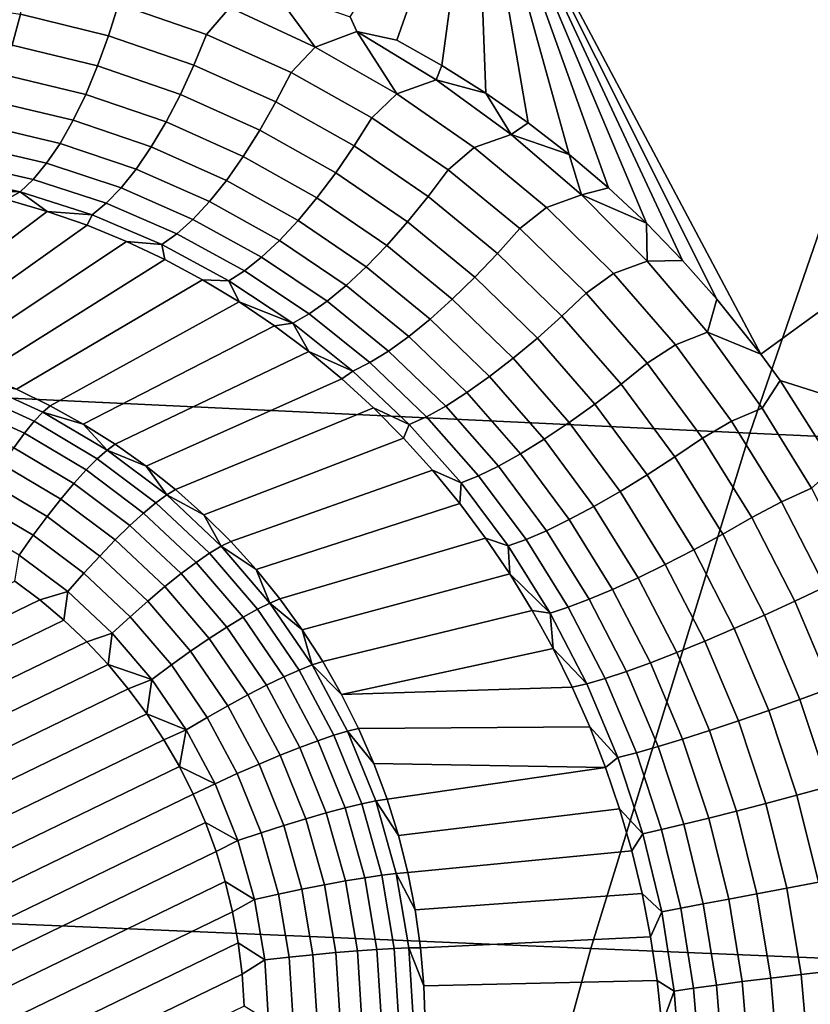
# Model space of a CAD drawing. Header units: metres. Extents: x -240 to 45, y -77 to 27.
# Tile 246 of 656: x -204.476 to -203.536, y 5.735 to 6.906. Entities that reach past the tile are written whole.
import ezdxf

# ---------------------------------------------------------------- set-up
doc = ezdxf.new("R2010")
doc.units = ezdxf.units.M
doc.layers.add('solid_102011X2', color=7, linetype='CONTINUOUS')

msp = doc.modelspace()

# ---------------------------------------------------------------- linework, layer by layer
at = {"layer": 'solid_102011X2'}
for points in [[(-204.075165, 6.891757, 269.242188), (-204.082794, 6.909123, 269.24411), (-203.933868, 7.146984, 269.158661), (-204.027557, 6.881434, 269.223999)], [(-203.973846, 6.851172, 269.204529), (-204.027557, 6.881434, 269.223999), (-203.933868, 7.146984, 269.158661)], [(-203.921692, 6.818361, 269.185699), (-203.973846, 6.851172, 269.204529), (-203.933868, 7.146984, 269.158661)], [(-203.594437, 6.507985, 269.07309), (-203.933868, 7.146984, 269.158661), (-203.511581, 7.044716, 268.972626), (-203.332916, 6.698316, 268.92804)], [(-203.646759, 6.573664, 269.089996), (-203.933868, 7.146984, 269.158661), (-203.594437, 6.507985, 269.07309)], [(-203.871231, 6.78314, 269.167603), (-203.921692, 6.818361, 269.185699), (-203.933868, 7.146984, 269.158661)], [(-203.822479, 6.745542, 269.150269), (-203.871231, 6.78314, 269.167603), (-203.933868, 7.146984, 269.158661)], [(-203.775589, 6.705702, 269.133789), (-203.822479, 6.745542, 269.150269), (-203.933868, 7.146984, 269.158661)], [(-203.730576, 6.663677, 269.118195), (-203.775589, 6.705702, 269.133789), (-203.933868, 7.146984, 269.158661)], [(-203.687622, 6.619638, 269.103607), (-203.730576, 6.663677, 269.118195), (-203.933868, 7.146984, 269.158661)], [(-203.646759, 6.573664, 269.089996), (-203.687622, 6.619638, 269.103607), (-203.933868, 7.146984, 269.158661)], [(-203.399902, 7.016862, 321.724304), (-204.935593, 7.096672, 320.11969), (-205.147232, 6.487049, 320.288513), (-203.607788, 6.414105, 321.892456)], [(-201.849274, 6.93833, 323.326782), (-203.399902, 7.016862, 321.724304), (-203.607788, 6.414105, 321.892456), (-202.05336, 6.342319, 323.494354)], [(-204.226105, 6.920232, 269.296295), (-204.253769, 6.888366, 269.300598), (-204.358505, 6.924335, 269.339081), (-204.332016, 6.958029, 269.334656)], [(-204.370224, 6.886725, 269.332642), (-204.475082, 6.91218, 269.371185), (-204.466736, 6.950572, 269.378235), (-204.358505, 6.924335, 269.339081)], [(-204.174179, 6.941069, 269.277832), (-204.12439, 6.873267, 269.259155), (-204.226105, 6.920232, 269.296295)], [(-204.12439, 6.873267, 269.259155), (-204.174179, 6.941069, 269.277832), (-204.082794, 6.909123, 269.24411), (-204.075165, 6.891757, 269.242188)], [(-204.484909, 6.875363, 269.359283), (-204.589096, 6.890417, 269.397369), (-204.582642, 6.927776, 269.409851), (-204.475082, 6.91218, 269.371185)], [(-204.268738, 6.85183, 269.294708), (-204.370224, 6.886725, 269.332642), (-204.358505, 6.924335, 269.339081), (-204.253769, 6.888366, 269.300598)], [(-204.12439, 6.873267, 269.259155), (-204.153152, 6.843167, 269.263275), (-204.253769, 6.888366, 269.300598), (-204.226105, 6.920232, 269.296295)], [(-204.38327, 6.850742, 269.32132), (-204.484909, 6.875363, 269.359283), (-204.475082, 6.91218, 269.371185), (-204.370224, 6.886725, 269.332642)], [(-204.284882, 6.816953, 269.283936), (-204.38327, 6.850742, 269.32132), (-204.370224, 6.886725, 269.332642), (-204.268738, 6.85183, 269.294708)], [(-204.171219, 6.807976, 269.257965), (-204.268738, 6.85183, 269.294708), (-204.253769, 6.888366, 269.300598), (-204.153152, 6.843167, 269.263275)], [(-204.075165, 6.891757, 269.242188), (-204.02739, 6.817643, 269.223694), (-204.12439, 6.873267, 269.259155)], [(-203.980789, 6.834383, 269.208252), (-204.075165, 6.891757, 269.242188), (-204.027557, 6.881434, 269.223999), (-203.973846, 6.851172, 269.204529)], [(-204.075165, 6.891757, 269.242188), (-203.980789, 6.834383, 269.208252), (-204.02739, 6.817643, 269.223694)], [(-204.39743, 6.817022, 269.305298), (-204.496017, 6.840772, 269.342773), (-204.484909, 6.875363, 269.359283), (-204.38327, 6.850742, 269.32132)], [(-204.02739, 6.817643, 269.223694), (-204.057205, 6.789259, 269.227631), (-204.153152, 6.843167, 269.263275), (-204.12439, 6.873267, 269.259155)], [(-204.301926, 6.784353, 269.268433), (-204.39743, 6.817022, 269.305298), (-204.38327, 6.850742, 269.32132), (-204.284882, 6.816953, 269.283936)], [(-204.190323, 6.774457, 269.247681), (-204.284882, 6.816953, 269.283936), (-204.268738, 6.85183, 269.294708), (-204.171219, 6.807976, 269.257965)], [(-203.980789, 6.834383, 269.208252), (-203.973846, 6.851172, 269.204529), (-203.921692, 6.818361, 269.185699)], [(-204.41243, 6.786161, 269.284912), (-204.508209, 6.809021, 269.321869), (-204.496017, 6.840772, 269.342773), (-204.39743, 6.817022, 269.305298)], [(-204.078232, 6.755669, 269.222839), (-204.171219, 6.807976, 269.257965), (-204.153152, 6.843167, 269.263275), (-204.057205, 6.789259, 269.227631)], [(-203.891495, 6.769418, 269.176392), (-203.935638, 6.753864, 269.190369), (-204.02739, 6.817643, 269.223694), (-203.980789, 6.834383, 269.208252)], [(-203.980789, 6.834383, 269.208252), (-203.921692, 6.818361, 269.185699), (-203.891495, 6.769418, 269.176392)], [(-204.31958, 6.754607, 269.248505), (-204.41243, 6.786161, 269.284912), (-204.39743, 6.817022, 269.305298), (-204.301926, 6.784353, 269.268433)], [(-204.210098, 6.743202, 269.232666), (-204.301926, 6.784353, 269.268433), (-204.284882, 6.816953, 269.283936), (-204.190323, 6.774457, 269.247681)], [(-203.935638, 6.753864, 269.190369), (-203.966446, 6.727153, 269.194092), (-204.057205, 6.789259, 269.227631), (-204.02739, 6.817643, 269.223694)], [(-203.891495, 6.769418, 269.176392), (-203.921692, 6.818361, 269.185699), (-203.871231, 6.78314, 269.167603)], [(-204.428024, 6.758707, 269.260498), (-204.521286, 6.780672, 269.296997), (-204.508209, 6.809021, 269.321869), (-204.41243, 6.786161, 269.284912)], [(-204.100098, 6.723736, 269.213043), (-204.190323, 6.774457, 269.247681), (-204.171219, 6.807976, 269.257965), (-204.078232, 6.755669, 269.222839)], [(-204.443924, 6.735146, 269.232483), (-204.535004, 6.756226, 269.268585), (-204.521286, 6.780672, 269.296997), (-204.428024, 6.758707, 269.260498)], [(-204.337509, 6.728242, 269.224518), (-204.428024, 6.758707, 269.260498), (-204.41243, 6.786161, 269.284912), (-204.31958, 6.754607, 269.248505)], [(-204.230194, 6.714766, 269.213165), (-204.31958, 6.754607, 269.248505), (-204.301926, 6.784353, 269.268433), (-204.210098, 6.743202, 269.232666)], [(-203.99025, 6.695402, 269.189789), (-204.078232, 6.755669, 269.222839), (-204.057205, 6.789259, 269.227631), (-203.966446, 6.727153, 269.194092)], [(-203.891495, 6.769418, 269.176392), (-203.871231, 6.78314, 269.167603), (-203.822479, 6.745542, 269.150269)], [(-204.122421, 6.694026, 269.198486), (-204.210098, 6.743202, 269.232666), (-204.190323, 6.774457, 269.247681), (-204.100098, 6.723736, 269.213043)], [(-203.807663, 6.69739, 269.146942), (-203.849579, 6.68251, 269.159546), (-203.935638, 6.753864, 269.190369), (-203.891495, 6.769418, 269.176392)], [(-203.891495, 6.769418, 269.176392), (-203.822479, 6.745542, 269.150269), (-203.807663, 6.69739, 269.146942)], [(-204.459854, 6.715893, 269.201355), (-204.549133, 6.736115, 269.237122), (-204.535004, 6.756226, 269.268585), (-204.443924, 6.735146, 269.232483)], [(-204.355408, 6.705724, 269.196838), (-204.443924, 6.735146, 269.232483), (-204.428024, 6.758707, 269.260498), (-204.337509, 6.728242, 269.224518)], [(-204.014709, 6.665266, 269.180481), (-204.100098, 6.723736, 269.213043), (-204.078232, 6.755669, 269.222839), (-203.99025, 6.695402, 269.189789)], [(-204.250275, 6.689651, 269.189514), (-204.337509, 6.728242, 269.224518), (-204.31958, 6.754607, 269.248505), (-204.230194, 6.714766, 269.213165)], [(-203.849579, 6.68251, 269.159546), (-203.881332, 6.657433, 269.163086), (-203.966446, 6.727153, 269.194092), (-203.935638, 6.753864, 269.190369)], [(-203.807663, 6.69739, 269.146942), (-203.822479, 6.745542, 269.150269), (-203.775589, 6.705702, 269.133789)], [(-204.47554, 6.701291, 269.167664), (-204.5634, 6.720697, 269.203186), (-204.549133, 6.736115, 269.237122), (-204.459854, 6.715893, 269.201355)], [(-204.372955, 6.687453, 269.165985), (-204.459854, 6.715893, 269.201355), (-204.443924, 6.735146, 269.232483), (-204.355408, 6.705724, 269.196838)], [(-204.144806, 6.667067, 269.179382), (-204.230194, 6.714766, 269.213165), (-204.210098, 6.743202, 269.232666), (-204.122421, 6.694026, 269.198486)], [(-204.47554, 6.701291, 269.167664), (-204.540451, 6.703448, 269.152832), (-204.5634, 6.720697, 269.203186)], [(-204.269989, 6.668302, 269.16214), (-204.355408, 6.705724, 269.196838), (-204.337509, 6.728242, 269.224518), (-204.250275, 6.689651, 269.189514)], [(-204.039398, 6.637279, 269.166321), (-204.122421, 6.694026, 269.198486), (-204.100098, 6.723736, 269.213043), (-204.014709, 6.665266, 269.180481)], [(-203.90773, 6.627739, 269.159271), (-203.99025, 6.695402, 269.189789), (-203.966446, 6.727153, 269.194092), (-203.881332, 6.657433, 269.163086)], [(-204.389847, 6.67375, 269.132507), (-204.47554, 6.701291, 269.167664), (-204.459854, 6.715893, 269.201355), (-204.372955, 6.687453, 269.165985)], [(-204.166855, 6.643333, 269.156036), (-204.250275, 6.689651, 269.189514), (-204.230194, 6.714766, 269.213165), (-204.144806, 6.667067, 269.179382)], [(-204.47554, 6.701291, 269.167664), (-204.491669, 6.69198, 269.132904), (-204.540451, 6.703448, 269.152832)], [(-204.47554, 6.701291, 269.167664), (-204.44342, 6.677923, 269.113068), (-204.491669, 6.69198, 269.132904)], [(-204.389847, 6.67375, 269.132507), (-204.44342, 6.677923, 269.113068), (-204.47554, 6.701291, 269.167664)], [(-204.288956, 6.651097, 269.131531), (-204.372955, 6.687453, 269.165985), (-204.355408, 6.705724, 269.196838), (-204.269989, 6.668302, 269.16214)], [(-203.729721, 6.618795, 269.120209), (-203.769623, 6.604139, 269.131592), (-203.849579, 6.68251, 269.159546), (-203.807663, 6.69739, 269.146942)], [(-203.807663, 6.69739, 269.146942), (-203.775589, 6.705702, 269.133789), (-203.730576, 6.663677, 269.118195)], [(-203.807663, 6.69739, 269.146942), (-203.730576, 6.663677, 269.118195), (-203.729721, 6.618795, 269.120209)], [(-203.571701, 6.476608, 269.065948), (-203.594437, 6.507985, 269.07309), (-203.332916, 6.698316, 268.92804), (-203.163422, 6.347485, 268.885773)], [(-204.44342, 6.677923, 269.113068), (-204.65004, 6.52189, 268.390228), (-204.694153, 6.529829, 268.397919), (-204.491669, 6.69198, 269.132904)], [(-204.30687, 6.638341, 269.098236), (-204.389847, 6.67375, 269.132507), (-204.372955, 6.687453, 269.165985), (-204.288956, 6.651097, 269.131531)], [(-204.188187, 6.623246, 269.128937), (-204.269989, 6.668302, 269.16214), (-204.250275, 6.689651, 269.189514), (-204.166855, 6.643333, 269.156036)], [(-204.063873, 6.611938, 269.147552), (-204.144806, 6.667067, 269.179382), (-204.122421, 6.694026, 269.198486), (-204.039398, 6.637279, 269.166321)], [(-203.934601, 6.599589, 269.150391), (-204.014709, 6.665266, 269.180481), (-203.99025, 6.695402, 269.189789), (-203.90773, 6.627739, 269.159271)], [(-204.395828, 6.661289, 269.093353), (-204.60643, 6.511539, 268.382538), (-204.65004, 6.52189, 268.390228), (-204.44342, 6.677923, 269.113068)], [(-204.389847, 6.67375, 269.132507), (-204.395828, 6.661289, 269.093353), (-204.44342, 6.677923, 269.113068)], [(-204.389847, 6.67375, 269.132507), (-204.30687, 6.638341, 269.098236), (-204.349075, 6.642158, 269.073975), (-204.395828, 6.661289, 269.093353)], [(-203.769623, 6.604139, 269.131592), (-203.802261, 6.58067, 269.134979), (-203.881332, 6.657433, 269.163086), (-203.849579, 6.68251, 269.159546)], [(-204.208405, 6.607162, 269.098511), (-204.288956, 6.651097, 269.131531), (-204.269989, 6.668302, 269.16214), (-204.188187, 6.623246, 269.128937)], [(-204.087708, 6.58969, 269.124542), (-204.166855, 6.643333, 269.156036), (-204.144806, 6.667067, 269.179382), (-204.063873, 6.611938, 269.147552)], [(-203.961456, 6.573481, 269.136627), (-204.039398, 6.637279, 269.166321), (-204.014709, 6.665266, 269.180481), (-203.934601, 6.599589, 269.150391)], [(-203.729721, 6.618795, 269.120209), (-203.730576, 6.663677, 269.118195), (-203.687622, 6.619638, 269.103607)], [(-204.349075, 6.642158, 269.073975), (-204.563446, 6.498809, 268.374878), (-204.60643, 6.511539, 268.382538), (-204.395828, 6.661289, 269.093353)], [(-204.227158, 6.595364, 269.065308), (-204.30687, 6.638341, 269.098236), (-204.288956, 6.651097, 269.131531), (-204.208405, 6.607162, 269.098511)], [(-203.83107, 6.553236, 269.131622), (-203.90773, 6.627739, 269.159271), (-203.881332, 6.657433, 269.163086), (-203.802261, 6.58067, 269.134979)], [(-204.303284, 6.620566, 269.054901), (-204.521225, 6.483736, 268.367218), (-204.563446, 6.498809, 268.374878), (-204.349075, 6.642158, 269.073975)], [(-204.30687, 6.638341, 269.098236), (-204.303284, 6.620566, 269.054901), (-204.349075, 6.642158, 269.073975)], [(-204.30687, 6.638341, 269.098236), (-204.227158, 6.595364, 269.065308), (-204.258591, 6.596619, 269.036407), (-204.303284, 6.620566, 269.054901)], [(-204.110474, 6.57093, 269.097656), (-204.188187, 6.623246, 269.128937), (-204.166855, 6.643333, 269.156036), (-204.087708, 6.58969, 269.124542)], [(-203.987854, 6.549877, 269.118195), (-204.063873, 6.611938, 269.147552), (-204.039398, 6.637279, 269.166321), (-203.961456, 6.573481, 269.136627)], [(-203.860153, 6.527241, 269.123169), (-203.934601, 6.599589, 269.150391), (-203.90773, 6.627739, 269.159271), (-203.83107, 6.553236, 269.131622)], [(-204.258591, 6.596619, 269.036407), (-204.479889, 6.466363, 268.35965), (-204.521225, 6.483736, 268.367218), (-204.303284, 6.620566, 269.054901)], [(-204.131775, 6.55599, 269.067383), (-204.208405, 6.607162, 269.098511), (-204.188187, 6.623246, 269.128937), (-204.110474, 6.57093, 269.097656)], [(-203.65799, 6.534132, 269.096466), (-203.696167, 6.519294, 269.106812), (-203.769623, 6.604139, 269.131592), (-203.729721, 6.618795, 269.120209)], [(-203.65799, 6.534132, 269.096466), (-203.729721, 6.618795, 269.120209), (-203.687622, 6.619638, 269.103607), (-203.646759, 6.573664, 269.089996)], [(-204.15123, 6.545134, 269.034241), (-204.227158, 6.595364, 269.065308), (-204.208405, 6.607162, 269.098511), (-204.131775, 6.55599, 269.067383)], [(-204.01329, 6.529195, 269.095428), (-204.087708, 6.58969, 269.124542), (-204.063873, 6.611938, 269.147552), (-203.987854, 6.549877, 269.118195)], [(-203.696167, 6.519294, 269.106812), (-203.729675, 6.497413, 269.110138), (-203.802261, 6.58067, 269.134979), (-203.769623, 6.604139, 269.131592)], [(-204.215103, 6.570371, 269.018433), (-204.439545, 6.446742, 268.352142), (-204.479889, 6.466363, 268.35965), (-204.258591, 6.596619, 269.036407)], [(-204.227158, 6.595364, 269.065308), (-204.215103, 6.570371, 269.018433), (-204.258591, 6.596619, 269.036407)], [(-204.15123, 6.545134, 269.034241), (-204.215103, 6.570371, 269.018433), (-204.227158, 6.595364, 269.065308)], [(-203.889008, 6.503148, 269.109741), (-203.961456, 6.573481, 269.136627), (-203.934601, 6.599589, 269.150391), (-203.860153, 6.527241, 269.123169)], [(-204.037338, 6.511802, 269.068726), (-204.110474, 6.57093, 269.097656), (-204.087708, 6.58969, 269.124542), (-204.01329, 6.529195, 269.095428)], [(-203.760651, 6.472422, 269.107208), (-203.83107, 6.553236, 269.131622), (-203.802261, 6.58067, 269.134979), (-203.729675, 6.497413, 269.110138)], [(-204.172928, 6.541933, 269.00116), (-204.40033, 6.424931, 268.344757), (-204.439545, 6.446742, 268.352142), (-204.215103, 6.570371, 269.018433)], [(-204.15123, 6.545134, 269.034241), (-204.172928, 6.541933, 269.00116), (-204.215103, 6.570371, 269.018433)], [(-204.059555, 6.498005, 269.038574), (-204.131775, 6.55599, 269.067383), (-204.110474, 6.57093, 269.097656), (-204.037338, 6.511802, 269.068726)], [(-203.91713, 6.481381, 269.091614), (-203.987854, 6.549877, 269.118195), (-203.961456, 6.573481, 269.136627), (-203.889008, 6.503148, 269.109741)], [(-203.65799, 6.534132, 269.096466), (-203.646759, 6.573664, 269.089996), (-203.594437, 6.507985, 269.07309)], [(-204.15123, 6.545134, 269.034241), (-204.132187, 6.511376, 268.984619), (-204.172928, 6.541933, 269.00116)], [(-204.079559, 6.48805, 269.005493), (-204.15123, 6.545134, 269.034241), (-204.131775, 6.55599, 269.067383), (-204.059555, 6.498005, 269.038574)], [(-204.079559, 6.48805, 269.005493), (-204.132187, 6.511376, 268.984619), (-204.15123, 6.545134, 269.034241)], [(-203.944, 6.462327, 269.069092), (-204.01329, 6.529195, 269.095428), (-203.987854, 6.549877, 269.118195), (-203.91713, 6.481381, 269.091614)], [(-203.791748, 6.448739, 269.099121), (-203.860153, 6.527241, 269.123169), (-203.83107, 6.553236, 269.131622), (-203.760651, 6.472422, 269.107208)], [(-204.132187, 6.511376, 268.984619), (-204.36235, 6.400992, 268.337494), (-204.40033, 6.424931, 268.344757), (-204.172928, 6.541933, 269.00116)], [(-203.592789, 6.443931, 269.075928), (-203.629532, 6.428556, 269.08548), (-203.696167, 6.519294, 269.106812), (-203.65799, 6.534132, 269.096466)], [(-203.592789, 6.443931, 269.075928), (-203.65799, 6.534132, 269.096466), (-203.594437, 6.507985, 269.07309), (-203.571701, 6.476608, 269.065948)], [(-203.969177, 6.446323, 269.042542), (-204.037338, 6.511802, 269.068726), (-204.01329, 6.529195, 269.095428), (-203.944, 6.462327, 269.069092)], [(-203.822418, 6.426781, 269.086029), (-203.889008, 6.503148, 269.109741), (-203.860153, 6.527241, 269.123169), (-203.791748, 6.448739, 269.099121)], [(-204.092957, 6.478825, 268.968964), (-204.325714, 6.374998, 268.330353), (-204.36235, 6.400992, 268.337494), (-204.132187, 6.511376, 268.984619)], [(-204.079559, 6.48805, 269.005493), (-204.092957, 6.478825, 268.968964), (-204.132187, 6.511376, 268.984619)], [(-203.992188, 6.433653, 269.012512), (-204.059555, 6.498005, 269.038574), (-204.037338, 6.511802, 269.068726), (-203.969177, 6.446323, 269.042542)], [(-203.629532, 6.428556, 269.08548), (-203.663849, 6.408249, 269.088776), (-203.729675, 6.497413, 269.110138), (-203.696167, 6.519294, 269.106812)], [(-204.012634, 6.42454, 268.979462), (-204.079559, 6.48805, 269.005493), (-204.059555, 6.498005, 269.038574), (-203.992188, 6.433653, 269.012512)], [(-203.852097, 6.406938, 269.068176), (-203.91713, 6.481381, 269.091614), (-203.889008, 6.503148, 269.109741), (-203.822418, 6.426781, 269.086029)], [(-203.607788, 6.414105, 321.892456), (-205.147232, 6.487049, 320.288513), (-205.339706, 5.867353, 320.442047), (-203.796875, 5.801385, 322.04541)], [(-204.079559, 6.48805, 269.005493), (-204.012634, 6.42454, 268.979462), (-204.055313, 6.444361, 268.954163), (-204.092957, 6.478825, 268.968964)], [(-203.696808, 6.385871, 269.086243), (-203.760651, 6.472422, 269.107208), (-203.729675, 6.497413, 269.110138), (-203.663849, 6.408249, 269.088776)], [(-204.529175, 6.475868, 268.340393), (-204.448425, 6.439295, 268.3255), (-204.458786, 6.428322, 268.300629), (-204.538239, 6.464303, 268.315308)], [(-204.448425, 6.439295, 268.3255), (-204.529175, 6.475868, 268.340393), (-204.479889, 6.466363, 268.35965), (-204.439545, 6.446742, 268.352142)], [(-204.055313, 6.444361, 268.954163), (-204.290543, 6.347023, 268.323425), (-204.325714, 6.374998, 268.330353), (-204.092957, 6.478825, 268.968964)], [(-203.880264, 6.389561, 269.045868), (-203.944, 6.462327, 269.069092), (-203.91713, 6.481381, 269.091614), (-203.852097, 6.406938, 269.068176)], [(-203.534424, 6.34868, 269.058777), (-203.592789, 6.443931, 269.075928), (-203.571701, 6.476608, 269.065948), (-203.505966, 6.373661, 269.046387)], [(-203.505966, 6.373661, 269.046387), (-203.571701, 6.476608, 269.065948), (-203.163422, 6.347485, 268.885773)], [(-204.538239, 6.464303, 268.315308), (-204.458786, 6.428322, 268.300629), (-204.470428, 6.414062, 268.278107), (-204.548218, 6.449293, 268.29245)], [(-203.729721, 6.364637, 269.078522), (-203.791748, 6.448739, 269.099121), (-203.760651, 6.472422, 269.107208), (-203.696808, 6.385871, 269.086243)], [(-203.906433, 6.374958, 269.019501), (-203.969177, 6.446323, 269.042542), (-203.944, 6.462327, 269.069092), (-203.880264, 6.389561, 269.045868)], [(-204.548218, 6.449293, 268.29245), (-204.470428, 6.414062, 268.278107), (-204.483109, 6.396818, 268.258392), (-204.558914, 6.431155, 268.2724)], [(-204.448425, 6.439295, 268.3255), (-204.372101, 6.394066, 268.311005), (-204.383713, 6.383825, 268.286377), (-204.458786, 6.428322, 268.300629)], [(-204.448425, 6.439295, 268.3255), (-204.439545, 6.446742, 268.352142), (-204.40033, 6.424931, 268.344757)], [(-204.448425, 6.439295, 268.3255), (-204.40033, 6.424931, 268.344757), (-204.372101, 6.394066, 268.311005)], [(-204.019333, 6.408097, 268.940338), (-204.256927, 6.31715, 268.31665), (-204.290543, 6.347023, 268.323425), (-204.055313, 6.444361, 268.954163)], [(-204.012634, 6.42454, 268.979462), (-204.019333, 6.408097, 268.940338), (-204.055313, 6.444361, 268.954163)], [(-203.93013, 6.363387, 268.989532), (-203.992188, 6.433653, 269.012512), (-203.969177, 6.446323, 269.042542), (-203.906433, 6.374958, 269.019501)], [(-203.761993, 6.344923, 269.065765), (-203.822418, 6.426781, 269.086029), (-203.791748, 6.448739, 269.099121), (-203.729721, 6.364637, 269.078522)], [(-203.534424, 6.34868, 269.058777), (-203.570053, 6.332464, 269.06778), (-203.629532, 6.428556, 269.08548), (-203.592789, 6.443931, 269.075928)], [(-204.458786, 6.428322, 268.300629), (-204.383713, 6.383825, 268.286377), (-204.396912, 6.370494, 268.26413), (-204.470428, 6.414062, 268.278107)], [(-203.950928, 6.355053, 268.956512), (-204.012634, 6.42454, 268.979462), (-203.992188, 6.433653, 269.012512), (-203.93013, 6.363387, 268.989532)], [(-203.570053, 6.332464, 269.06778), (-203.605179, 6.313727, 269.071136), (-203.663849, 6.408249, 269.088776), (-203.629532, 6.428556, 269.08548)], [(-204.372101, 6.394066, 268.311005), (-204.40033, 6.424931, 268.344757), (-204.36235, 6.400992, 268.337494)], [(-204.012634, 6.42454, 268.979462), (-203.950928, 6.355053, 268.956512), (-203.985077, 6.37012, 268.927551), (-204.019333, 6.408097, 268.940338)], [(-203.793076, 6.32708, 269.048187), (-203.852097, 6.406938, 269.068176), (-203.822418, 6.426781, 269.086029), (-203.761993, 6.344923, 269.065765)], [(-204.470428, 6.414062, 268.278107), (-204.396912, 6.370494, 268.26413), (-204.411453, 6.354354, 268.244781), (-204.483109, 6.396818, 268.258392)], [(-203.985077, 6.37012, 268.927551), (-204.22496, 6.285467, 268.310089), (-204.256927, 6.31715, 268.31665), (-204.019333, 6.408097, 268.940338)], [(-203.822403, 6.311421, 269.026093), (-203.880264, 6.389561, 269.045868), (-203.852097, 6.406938, 269.068176), (-203.793076, 6.32708, 269.048187)], [(-202.05336, 6.342319, 323.494354), (-203.607788, 6.414105, 321.892456), (-203.796875, 5.801385, 322.04541), (-202.239014, 5.736458, 323.64679)], [(-203.639877, 6.294113, 269.069), (-203.696808, 6.385871, 269.086243), (-203.663849, 6.408249, 269.088776), (-203.605179, 6.313727, 269.071136)], [(-204.483109, 6.396818, 268.258392), (-204.411453, 6.354354, 268.244781), (-204.427002, 6.335747, 268.228699), (-204.496536, 6.376953, 268.241913)], [(-204.372101, 6.394066, 268.311005), (-204.301117, 6.340712, 268.297089), (-204.313858, 6.331334, 268.272675), (-204.383713, 6.383825, 268.286377)], [(-204.372101, 6.394066, 268.311005), (-204.36235, 6.400992, 268.337494), (-204.325714, 6.374998, 268.330353)], [(-204.372101, 6.394066, 268.311005), (-204.325714, 6.374998, 268.330353), (-204.301117, 6.340712, 268.297089)], [(-204.383713, 6.383825, 268.286377), (-204.313858, 6.331334, 268.272675), (-204.328537, 6.319098, 268.250732), (-204.396912, 6.370494, 268.26413)], [(-203.849442, 6.298225, 268.999878), (-203.906433, 6.374958, 269.019501), (-203.880264, 6.389561, 269.045868), (-203.822403, 6.311421, 269.026093)], [(-203.674377, 6.275456, 269.061615), (-203.729721, 6.364637, 269.078522), (-203.696808, 6.385871, 269.086243), (-203.639877, 6.294113, 269.069)], [(-204.496536, 6.376953, 268.241913), (-204.427002, 6.335747, 268.228699), (-204.443237, 6.315066, 268.216278), (-204.510437, 6.354888, 268.229034)], [(-204.396912, 6.370494, 268.26413), (-204.328537, 6.319098, 268.250732), (-204.344803, 6.304261, 268.23172), (-204.411453, 6.354354, 268.244781)], [(-204.301117, 6.340712, 268.297089), (-204.325714, 6.374998, 268.330353), (-204.290543, 6.347023, 268.323425)], [(-203.952606, 6.330534, 268.915802), (-204.194763, 6.252067, 268.303741), (-204.22496, 6.285467, 268.310089), (-203.985077, 6.37012, 268.927551)], [(-203.950928, 6.355053, 268.956512), (-203.952606, 6.330534, 268.915802), (-203.985077, 6.37012, 268.927551)], [(-203.873749, 6.287726, 268.970001), (-203.93013, 6.363387, 268.989532), (-203.906433, 6.374958, 269.019501), (-203.849442, 6.298225, 268.999878)], [(-203.894867, 6.280109, 268.937012), (-203.950928, 6.355053, 268.956512), (-203.93013, 6.363387, 268.989532), (-203.873749, 6.287726, 268.970001)], [(-203.708099, 6.258088, 269.049164), (-203.761993, 6.344923, 269.065765), (-203.729721, 6.364637, 269.078522), (-203.674377, 6.275456, 269.061615)], [(-204.510437, 6.354888, 268.229034), (-204.443237, 6.315066, 268.216278), (-204.459824, 6.29275, 268.207703), (-204.524521, 6.331089, 268.220001)], [(-204.411453, 6.354354, 268.244781), (-204.344803, 6.304261, 268.23172), (-204.36232, 6.287138, 268.216034), (-204.427002, 6.335747, 268.228699)], [(-204.301117, 6.340712, 268.297089), (-204.290543, 6.347023, 268.323425), (-204.256927, 6.31715, 268.31665)], [(-203.950928, 6.355053, 268.956512), (-203.894867, 6.280109, 268.937012), (-203.921967, 6.289435, 268.905121), (-203.952606, 6.330534, 268.915802)], [(-203.534424, 6.34868, 269.058777), (-203.4832, 6.248952, 269.045166), (-203.518082, 6.231632, 269.053864), (-203.570053, 6.332464, 269.06778)], [(-204.427002, 6.335747, 268.228699), (-204.36232, 6.287138, 268.216034), (-204.380737, 6.26809, 268.20401), (-204.443237, 6.315066, 268.216278)], [(-204.301117, 6.340712, 268.297089), (-204.236282, 6.279857, 268.283905), (-204.250076, 6.271464, 268.259705), (-204.313858, 6.331334, 268.272675)], [(-204.301117, 6.340712, 268.297089), (-204.256927, 6.31715, 268.31665), (-204.236282, 6.279857, 268.283905)], [(-203.740417, 6.242314, 269.03186), (-203.793076, 6.32708, 269.048187), (-203.761993, 6.344923, 269.065765), (-203.708099, 6.258088, 269.049164)], [(-204.524521, 6.331089, 268.220001), (-204.459824, 6.29275, 268.207703), (-204.47641, 6.26927, 268.203217), (-204.538498, 6.306062, 268.214996)], [(-204.313858, 6.331334, 268.272675), (-204.250076, 6.271464, 268.259705), (-204.266083, 6.260477, 268.238037), (-204.328537, 6.319098, 268.250732)], [(-203.921967, 6.289435, 268.905121), (-204.166382, 6.217047, 268.297668), (-204.194763, 6.252067, 268.303741), (-203.952606, 6.330534, 268.915802)], [(-203.770767, 6.228416, 269.009949), (-203.822403, 6.311421, 269.026093), (-203.793076, 6.32708, 269.048187), (-203.740417, 6.242314, 269.03186)], [(-203.570053, 6.332464, 269.06778), (-203.518082, 6.231632, 269.053864), (-203.553955, 6.214462, 269.057373), (-203.605179, 6.313727, 269.071136)], [(-204.443237, 6.315066, 268.216278), (-204.380737, 6.26809, 268.20401), (-204.399658, 6.247522, 268.195923), (-204.459824, 6.29275, 268.207703)], [(-204.328537, 6.319098, 268.250732), (-204.266083, 6.260477, 268.238037), (-204.283936, 6.247126, 268.21936), (-204.344803, 6.304261, 268.23172)], [(-204.236282, 6.279857, 268.283905), (-204.256927, 6.31715, 268.31665), (-204.22496, 6.285467, 268.310089)], [(-203.798599, 6.216638, 268.983887), (-203.849442, 6.298225, 268.999878), (-203.822403, 6.311421, 269.026093), (-203.770767, 6.228416, 269.009949)], [(-203.590149, 6.197748, 269.055573), (-203.639877, 6.294113, 269.069), (-203.605179, 6.313727, 269.071136), (-203.553955, 6.214462, 269.057373)], [(-204.344803, 6.304261, 268.23172), (-204.283936, 6.247126, 268.21936), (-204.303253, 6.231696, 268.204041), (-204.36232, 6.287138, 268.216034)], [(-204.459824, 6.29275, 268.207703), (-204.399658, 6.247522, 268.195923), (-204.418655, 6.225868, 268.191895), (-204.47641, 6.26927, 268.203217)], [(-204.36232, 6.287138, 268.216034), (-204.303253, 6.231696, 268.204041), (-204.323654, 6.214511, 268.192413), (-204.380737, 6.26809, 268.20401)], [(-203.893219, 6.246927, 268.895599), (-204.139938, 6.180511, 268.29184), (-204.166382, 6.217047, 268.297668), (-203.921967, 6.289435, 268.905121)], [(-203.894867, 6.280109, 268.937012), (-203.893219, 6.246927, 268.895599), (-203.921967, 6.289435, 268.905121)], [(-203.844864, 6.200238, 268.921143), (-203.894867, 6.280109, 268.937012), (-203.873749, 6.287726, 268.970001), (-203.823456, 6.20719, 268.954132)], [(-203.823456, 6.20719, 268.954132), (-203.873749, 6.287726, 268.970001), (-203.849442, 6.298225, 268.999878), (-203.798599, 6.216638, 268.983887)], [(-203.626053, 6.181785, 269.048553), (-203.674377, 6.275456, 269.061615), (-203.639877, 6.294113, 269.069), (-203.590149, 6.197748, 269.055573)], [(-204.236282, 6.279857, 268.283905), (-204.17836, 6.212215, 268.271637), (-204.1931, 6.204917, 268.24762), (-204.250076, 6.271464, 268.259705)], [(-204.236282, 6.279857, 268.283905), (-204.22496, 6.285467, 268.310089), (-204.194763, 6.252067, 268.303741)], [(-204.236282, 6.279857, 268.283905), (-204.194763, 6.252067, 268.303741), (-204.17836, 6.212215, 268.271637)], [(-203.844864, 6.200238, 268.921143), (-203.893219, 6.246927, 268.895599), (-203.894867, 6.280109, 268.937012)], [(-203.661011, 6.166855, 269.036377), (-203.708099, 6.258088, 269.049164), (-203.674377, 6.275456, 269.061615), (-203.626053, 6.181785, 269.048553)], [(-204.47641, 6.26927, 268.203217), (-204.418655, 6.225868, 268.191895), (-204.451981, 6.215801, 268.194977), (-204.481934, 6.23808, 268.200836)], [(-204.380737, 6.26809, 268.20401), (-204.323654, 6.214511, 268.192413), (-204.344696, 6.195936, 268.184753), (-204.399658, 6.247522, 268.195923)], [(-204.250076, 6.271464, 268.259705), (-204.1931, 6.204917, 268.24762), (-204.210297, 6.195318, 268.226196), (-204.266083, 6.260477, 268.238037)], [(-204.266083, 6.260477, 268.238037), (-204.210297, 6.195318, 268.226196), (-204.229553, 6.183619, 268.207825), (-204.283936, 6.247126, 268.21936)], [(-204.17836, 6.212215, 268.271637), (-204.194763, 6.252067, 268.303741), (-204.166382, 6.217047, 268.297668)], [(-203.694427, 6.153223, 269.019318), (-203.740417, 6.242314, 269.03186), (-203.708099, 6.258088, 269.049164), (-203.661011, 6.166855, 269.036377)], [(-204.399658, 6.247522, 268.195923), (-204.344696, 6.195936, 268.184753), (-204.365921, 6.176364, 268.181183), (-204.418655, 6.225868, 268.191895)], [(-204.283936, 6.247126, 268.21936), (-204.229553, 6.183619, 268.207825), (-204.250504, 6.17007, 268.192841), (-204.303253, 6.231696, 268.204041)], [(-203.866409, 6.203112, 268.887238), (-204.115494, 6.142567, 268.286285), (-204.139938, 6.180511, 268.29184), (-203.893219, 6.246927, 268.895599)], [(-203.844864, 6.200238, 268.921143), (-203.866409, 6.203112, 268.887238), (-203.893219, 6.246927, 268.895599)], [(-203.725677, 6.14113, 268.99765), (-203.770767, 6.228416, 269.009949), (-203.740417, 6.242314, 269.03186), (-203.694427, 6.153223, 269.019318)], [(-205.481934, 5.753493, 268.349457), (-204.481934, 6.23808, 268.200836), (-204.451981, 6.215801, 268.194977), (-205.483856, 5.715776, 268.348328)], [(-204.303253, 6.231696, 268.204041), (-204.250504, 6.17007, 268.192841), (-204.272675, 6.154956, 268.18161), (-204.323654, 6.214511, 268.192413)], [(-203.754242, 6.13079, 268.971741), (-203.798599, 6.216638, 268.983887), (-203.770767, 6.228416, 269.009949), (-203.725677, 6.14113, 268.99765)], [(-203.510513, 6.111234, 269.047607), (-203.553955, 6.214462, 269.057373), (-203.518082, 6.231632, 269.053864), (-203.473511, 6.125692, 269.043793)], [(-204.418655, 6.225868, 268.191895), (-204.423416, 6.191808, 268.18927), (-204.451981, 6.215801, 268.194977)], [(-204.418655, 6.225868, 268.191895), (-204.365921, 6.176364, 268.181183), (-204.39624, 6.166121, 268.183746), (-204.423416, 6.191808, 268.18927)], [(-204.17836, 6.212215, 268.271637), (-204.166382, 6.217047, 268.297668), (-204.139938, 6.180511, 268.29184)], [(-205.483856, 5.715776, 268.348328), (-204.451981, 6.215801, 268.194977), (-204.423416, 6.191808, 268.18927), (-205.483582, 5.678069, 268.346832)], [(-204.323654, 6.214511, 268.192413), (-204.272675, 6.154956, 268.18161), (-204.295609, 6.138597, 268.174347), (-204.344696, 6.195936, 268.184753)], [(-204.17836, 6.212215, 268.271637), (-204.128052, 6.13858, 268.260376), (-204.1436, 6.132473, 268.236572), (-204.1931, 6.204917, 268.24762)], [(-204.17836, 6.212215, 268.271637), (-204.139938, 6.180511, 268.29184), (-204.128052, 6.13858, 268.260376)], [(-203.801285, 6.116068, 268.90918), (-203.844864, 6.200238, 268.921143), (-203.823456, 6.20719, 268.954132), (-203.779587, 6.122387, 268.942078)], [(-203.779587, 6.122387, 268.942078), (-203.823456, 6.20719, 268.954132), (-203.798599, 6.216638, 268.983887), (-203.754242, 6.13079, 268.971741)], [(-203.547974, 6.097534, 269.046143), (-203.590149, 6.197748, 269.055573), (-203.553955, 6.214462, 269.057373), (-203.510513, 6.111234, 269.047607)], [(-204.344696, 6.195936, 268.184753), (-204.295609, 6.138597, 268.174347), (-204.318817, 6.121341, 268.171204), (-204.365921, 6.176364, 268.181183)], [(-204.210297, 6.195318, 268.226196), (-204.161819, 6.124385, 268.215393), (-204.182312, 6.114486, 268.197266), (-204.229553, 6.183619, 268.207825)], [(-204.1931, 6.204917, 268.24762), (-204.1436, 6.132473, 268.236572), (-204.161819, 6.124385, 268.215393), (-204.210297, 6.195318, 268.226196)], [(-203.841568, 6.158103, 268.880035), (-204.093124, 6.103324, 268.281036), (-204.115494, 6.142567, 268.286285), (-203.866409, 6.203112, 268.887238)], [(-203.844864, 6.200238, 268.921143), (-203.841568, 6.158103, 268.880035), (-203.866409, 6.203112, 268.887238)], [(-203.801285, 6.116068, 268.90918), (-203.841568, 6.158103, 268.880035), (-203.844864, 6.200238, 268.921143)], [(-203.585052, 6.084364, 269.039429), (-203.626053, 6.181785, 269.048553), (-203.590149, 6.197748, 269.055573), (-203.547974, 6.097534, 269.046143)], [(-205.483582, 5.678069, 268.346832), (-204.423416, 6.191808, 268.18927), (-204.39624, 6.166121, 268.183746), (-205.481155, 5.640403, 268.345001)], [(-204.229553, 6.183619, 268.207825), (-204.182312, 6.114486, 268.197266), (-204.204651, 6.102984, 268.182617), (-204.250504, 6.17007, 268.192841)], [(-203.621078, 6.071959, 269.027557), (-203.661011, 6.166855, 269.036377), (-203.626053, 6.181785, 269.048553), (-203.585052, 6.084364, 269.039429)], [(-204.365921, 6.176364, 268.181183), (-204.370697, 6.138957, 268.178436), (-204.39624, 6.166121, 268.183746)], [(-204.365921, 6.176364, 268.181183), (-204.318817, 6.121341, 268.171204), (-204.370697, 6.138957, 268.178436)], [(-204.250504, 6.17007, 268.192841), (-204.204651, 6.102984, 268.182617), (-204.228363, 6.090125, 268.171692), (-204.272675, 6.154956, 268.18161)], [(-204.128052, 6.13858, 268.260376), (-204.139938, 6.180511, 268.29184), (-204.115494, 6.142567, 268.286285)], [(-205.481155, 5.640403, 268.345001), (-204.39624, 6.166121, 268.183746), (-204.370697, 6.138957, 268.178436), (-205.476562, 5.603086, 268.342773)], [(-203.655426, 6.060535, 269.010742), (-203.694427, 6.153223, 269.019318), (-203.661011, 6.166855, 269.036377), (-203.621078, 6.071959, 269.027557)], [(-204.272675, 6.154956, 268.18161), (-204.228363, 6.090125, 268.171692), (-204.252945, 6.076178, 268.164795), (-204.295609, 6.138597, 268.174347)], [(-203.841568, 6.158103, 268.880035), (-203.818756, 6.111989, 268.874023), (-204.093124, 6.103324, 268.281036)], [(-203.801285, 6.116068, 268.90918), (-203.818756, 6.111989, 268.874023), (-203.841568, 6.158103, 268.880035)], [(-203.687485, 6.050298, 268.989258), (-203.725677, 6.14113, 268.99765), (-203.694427, 6.153223, 269.019318), (-203.655426, 6.060535, 269.010742)], [(-205.476562, 5.603086, 268.342773), (-204.370697, 6.138957, 268.178436), (-204.346802, 6.11035, 268.17334), (-205.469849, 5.566153, 268.34024)], [(-204.318817, 6.121341, 268.171204), (-204.346802, 6.11035, 268.17334), (-204.370697, 6.138957, 268.178436)], [(-204.295609, 6.138597, 268.174347), (-204.252945, 6.076178, 268.164795), (-204.277878, 6.061441, 268.162048), (-204.318817, 6.121341, 268.171204)], [(-204.128052, 6.13858, 268.260376), (-204.085922, 6.059814, 268.250336), (-204.102158, 6.054983, 268.226685), (-204.1436, 6.132473, 268.236572)], [(-204.128052, 6.13858, 268.260376), (-204.115494, 6.142567, 268.286285), (-204.093124, 6.103324, 268.281036)], [(-204.085922, 6.059814, 268.250336), (-204.128052, 6.13858, 268.260376), (-204.093124, 6.103324, 268.281036), (-204.072876, 6.0629, 268.276123)], [(-203.71669, 6.041427, 268.963562), (-203.754242, 6.13079, 268.971741), (-203.725677, 6.14113, 268.99765), (-203.687485, 6.050298, 268.989258)], [(-204.161819, 6.124385, 268.215393), (-204.121231, 6.048511, 268.205688), (-204.142761, 6.040535, 268.187805), (-204.182312, 6.114486, 268.197266)], [(-204.1436, 6.132473, 268.236572), (-204.102158, 6.054983, 268.226685), (-204.121231, 6.048511, 268.205688), (-204.161819, 6.124385, 268.215393)], [(-203.742523, 6.03408, 268.934021), (-203.779587, 6.122387, 268.942078), (-203.754242, 6.13079, 268.971741), (-203.71669, 6.041427, 268.963562)], [(-204.318817, 6.121341, 268.171204), (-204.324692, 6.080536, 268.168488), (-204.346802, 6.11035, 268.17334)], [(-204.318817, 6.121341, 268.171204), (-204.277878, 6.061441, 268.162048), (-204.324692, 6.080536, 268.168488)], [(-204.182312, 6.114486, 268.197266), (-204.142761, 6.040535, 268.187805), (-204.166275, 6.031224, 268.173431), (-204.204651, 6.102984, 268.182617)], [(-204.093124, 6.103324, 268.281036), (-203.818756, 6.111989, 268.874023), (-203.797989, 6.064867, 268.869202), (-204.072876, 6.0629, 268.276123)], [(-203.801285, 6.116068, 268.90918), (-203.764526, 6.028386, 268.901215), (-203.797989, 6.064867, 268.869202), (-203.818756, 6.111989, 268.874023)], [(-203.764526, 6.028386, 268.901215), (-203.801285, 6.116068, 268.90918), (-203.779587, 6.122387, 268.942078), (-203.742523, 6.03408, 268.934021)], [(-205.469849, 5.566153, 268.34024), (-204.346802, 6.11035, 268.17334), (-204.324692, 6.080536, 268.168488), (-205.46106, 5.529881, 268.337402)], [(-204.204651, 6.102984, 268.182617), (-204.166275, 6.031224, 268.173431), (-204.191269, 6.020775, 268.162842), (-204.228363, 6.090125, 268.171692)], [(-203.513565, 5.993937, 269.04068), (-203.547974, 6.097534, 269.046143), (-203.510513, 6.111234, 269.047607), (-203.475082, 6.004521, 269.04184)], [(-204.228363, 6.090125, 268.171692), (-204.191269, 6.020775, 268.162842), (-204.217239, 6.00941, 268.156281), (-204.252945, 6.076178, 268.164795)], [(-203.55159, 5.983656, 269.034241), (-203.585052, 6.084364, 269.039429), (-203.547974, 6.097534, 269.046143), (-203.513565, 5.993937, 269.04068)], [(-205.46106, 5.529881, 268.337402), (-204.324692, 6.080536, 268.168488), (-204.304413, 6.049579, 268.16391), (-205.450272, 5.494326, 268.334229)], [(-204.277878, 6.061441, 268.162048), (-204.304413, 6.049579, 268.16391), (-204.324692, 6.080536, 268.168488)], [(-204.252945, 6.076178, 268.164795), (-204.217239, 6.00941, 268.156281), (-204.243607, 5.997368, 268.15387), (-204.277878, 6.061441, 268.162048)], [(-203.588501, 5.97386, 269.022644), (-203.621078, 6.071959, 269.027557), (-203.585052, 6.084364, 269.039429), (-203.55159, 5.983656, 269.034241)], [(-203.779236, 6.016676, 268.86557), (-204.05484, 6.021411, 268.271515), (-204.072876, 6.0629, 268.276123), (-203.797989, 6.064867, 268.869202)], [(-203.764526, 6.028386, 268.901215), (-203.779236, 6.016676, 268.86557), (-203.797989, 6.064867, 268.869202)], [(-203.623642, 5.964721, 269.006073), (-203.655426, 6.060535, 269.010742), (-203.621078, 6.071959, 269.027557), (-203.588501, 5.97386, 269.022644)], [(-204.277878, 6.061441, 268.162048), (-204.286072, 6.017756, 268.159637), (-204.304413, 6.049579, 268.16391)], [(-204.277878, 6.061441, 268.162048), (-204.243607, 5.997368, 268.15387), (-204.286072, 6.017756, 268.159637)], [(-204.08902, 5.968584, 268.197235), (-204.121231, 6.048511, 268.205688), (-204.102158, 6.054983, 268.226685), (-204.069244, 5.973353, 268.218048)], [(-204.069244, 5.973353, 268.218048), (-204.102158, 6.054983, 268.226685), (-204.085922, 6.059814, 268.250336), (-204.052475, 5.976841, 268.241547)], [(-204.085922, 6.059814, 268.250336), (-204.072876, 6.0629, 268.276123), (-204.05484, 6.021411, 268.271515)], [(-204.052475, 5.976841, 268.241547), (-204.085922, 6.059814, 268.250336), (-204.05484, 6.021411, 268.271515), (-204.039047, 5.978978, 268.267242)], [(-203.656403, 5.956403, 268.984833), (-203.687485, 6.050298, 268.989258), (-203.655426, 6.060535, 269.010742), (-203.623642, 5.964721, 269.006073)], [(-205.450272, 5.494326, 268.334229), (-204.304413, 6.049579, 268.16391), (-204.286072, 6.017756, 268.159637), (-205.437592, 5.459752, 268.33078)], [(-204.111359, 5.962635, 268.179565), (-204.142761, 6.040535, 268.187805), (-204.121231, 6.048511, 268.205688), (-204.08902, 5.968584, 268.197235)], [(-203.712479, 5.942797, 268.929901), (-203.742523, 6.03408, 268.934021), (-203.71669, 6.041427, 268.963562), (-203.686188, 5.949051, 268.95929)], [(-203.686188, 5.949051, 268.95929), (-203.71669, 6.041427, 268.963562), (-203.687485, 6.050298, 268.989258), (-203.656403, 5.956403, 268.984833)], [(-204.161835, 5.947722, 268.155121), (-204.191269, 6.020775, 268.162842), (-204.166275, 6.031224, 268.173431), (-204.135803, 5.955631, 268.165436)], [(-204.135803, 5.955631, 268.165436), (-204.166275, 6.031224, 268.173431), (-204.142761, 6.040535, 268.187805), (-204.111359, 5.962635, 268.179565)], [(-203.734802, 5.937751, 268.897217), (-203.764526, 6.028386, 268.901215), (-203.742523, 6.03408, 268.934021), (-203.712479, 5.942797, 268.929901)], [(-205.423004, 5.426098, 268.327026), (-205.437592, 5.459752, 268.33078), (-204.286072, 6.017756, 268.159637), (-204.269623, 5.985005, 268.155609)], [(-204.243607, 5.997368, 268.15387), (-204.269623, 5.985005, 268.155609), (-204.286072, 6.017756, 268.159637)], [(-204.188889, 5.939075, 268.148834), (-204.217239, 6.00941, 268.156281), (-204.191269, 6.020775, 268.162842), (-204.161835, 5.947722, 268.155121)], [(-203.779236, 6.016676, 268.86557), (-204.039047, 5.978978, 268.267242), (-204.05484, 6.021411, 268.271515)], [(-203.764526, 6.028386, 268.901215), (-203.734802, 5.937751, 268.897217), (-203.762573, 5.967498, 268.863129), (-203.779236, 6.016676, 268.86557)], [(-204.2164, 5.929873, 268.146729), (-204.243607, 5.997368, 268.15387), (-204.217239, 6.00941, 268.156281), (-204.188889, 5.939075, 268.148834)], [(-203.779236, 6.016676, 268.86557), (-203.762573, 5.967498, 268.863129), (-204.025558, 5.935726, 268.263306), (-204.039047, 5.978978, 268.267242)], [(-204.243607, 5.997368, 268.15387), (-204.2164, 5.929873, 268.146729), (-204.255035, 5.951352, 268.151886), (-204.269623, 5.985005, 268.155609)], [(-205.406555, 5.393347, 268.323029), (-205.423004, 5.426098, 268.327026), (-204.269623, 5.985005, 268.155609), (-204.255035, 5.951352, 268.151886)], [(-203.563583, 5.873215, 269.021637), (-203.588501, 5.97386, 269.022644), (-203.55159, 5.983656, 269.034241), (-203.525986, 5.88032, 269.03299)], [(-203.525986, 5.88032, 269.03299), (-203.55159, 5.983656, 269.034241), (-203.513565, 5.993937, 269.04068), (-203.487228, 5.887628, 269.039154)], [(-204.069244, 5.973353, 268.218048), (-204.045273, 5.888541, 268.210785), (-204.065536, 5.885541, 268.190125), (-204.08902, 5.968584, 268.197235)], [(-204.052475, 5.976841, 268.241547), (-204.028091, 5.890635, 268.234161), (-204.045273, 5.888541, 268.210785), (-204.069244, 5.973353, 268.218048)], [(-204.052475, 5.976841, 268.241547), (-204.039047, 5.978978, 268.267242), (-204.025558, 5.935726, 268.263306)], [(-204.028091, 5.890635, 268.234161), (-204.052475, 5.976841, 268.241547), (-204.025558, 5.935726, 268.263306), (-204.014404, 5.891782, 268.259766)], [(-203.59938, 5.86644, 269.00531), (-203.623642, 5.964721, 269.006073), (-203.588501, 5.97386, 269.022644), (-203.563583, 5.873215, 269.021637)], [(-204.111359, 5.962635, 268.179565), (-204.08847, 5.881698, 268.172638), (-204.113602, 5.877092, 268.158722), (-204.135803, 5.955631, 268.165436)], [(-204.08902, 5.968584, 268.197235), (-204.065536, 5.885541, 268.190125), (-204.08847, 5.881698, 268.172638), (-204.111359, 5.962635, 268.179565)], [(-203.762573, 5.967498, 268.863129), (-203.748032, 5.91745, 268.861908), (-204.014404, 5.891782, 268.259766), (-204.025558, 5.935726, 268.263306)], [(-203.734802, 5.937751, 268.897217), (-203.748032, 5.91745, 268.861908), (-203.762573, 5.967498, 268.863129)], [(-203.632706, 5.860115, 268.984283), (-203.656403, 5.956403, 268.984833), (-203.623642, 5.964721, 269.006073), (-203.59938, 5.86644, 269.00531)], [(-204.242355, 5.916777, 268.148438), (-205.388214, 5.361525, 268.318756), (-205.406555, 5.393347, 268.323029), (-204.255035, 5.951352, 268.151886)], [(-204.2164, 5.929873, 268.146729), (-204.242355, 5.916777, 268.148438), (-204.255035, 5.951352, 268.151886)], [(-204.161835, 5.947722, 268.155121), (-204.140366, 5.871822, 268.148621), (-204.168228, 5.865999, 268.142578), (-204.188889, 5.939075, 268.148834)], [(-204.135803, 5.955631, 268.165436), (-204.113602, 5.877092, 268.158722), (-204.140366, 5.871822, 268.148621), (-204.161835, 5.947722, 268.155121)], [(-203.689728, 5.849251, 268.929749), (-203.712479, 5.942797, 268.929901), (-203.686188, 5.949051, 268.95929), (-203.66301, 5.854351, 268.958954)], [(-203.66301, 5.854351, 268.958954), (-203.686188, 5.949051, 268.95929), (-203.656403, 5.956403, 268.984833), (-203.632706, 5.860115, 268.984283)], [(-204.188889, 5.939075, 268.148834), (-204.168228, 5.865999, 268.142578), (-204.196579, 5.859746, 268.140717), (-204.2164, 5.929873, 268.146729)], [(-203.734802, 5.937751, 268.897217), (-203.712402, 5.844904, 268.897186), (-203.735687, 5.86664, 268.861847), (-203.748032, 5.91745, 268.861908)], [(-203.712402, 5.844904, 268.897186), (-203.734802, 5.937751, 268.897217), (-203.712479, 5.942797, 268.929901), (-203.689728, 5.849251, 268.929749)], [(-204.2164, 5.929873, 268.146729), (-204.196579, 5.859746, 268.140717), (-204.231567, 5.881221, 268.145264), (-204.242355, 5.916777, 268.148438)], [(-204.231567, 5.881221, 268.145264), (-205.367935, 5.330567, 268.314178), (-205.388214, 5.361525, 268.318756), (-204.242355, 5.916777, 268.148438)], [(-203.748032, 5.91745, 268.861908), (-203.735687, 5.86664, 268.861847), (-204.005615, 5.847275, 268.256592), (-204.014404, 5.891782, 268.259766)], [(-204.028091, 5.890635, 268.234161), (-204.013092, 5.802204, 268.228271), (-204.030502, 5.801542, 268.204956), (-204.045273, 5.888541, 268.210785)], [(-204.028091, 5.890635, 268.234161), (-204.014404, 5.891782, 268.259766), (-204.005615, 5.847275, 268.256592)], [(-204.013092, 5.802204, 268.228271), (-204.028091, 5.890635, 268.234161), (-204.005615, 5.847275, 268.256592), (-203.999207, 5.802335, 268.253784)], [(-204.222794, 5.844951, 268.142426), (-205.345825, 5.300753, 268.309326), (-205.367935, 5.330567, 268.314178), (-204.231567, 5.881221, 268.145264)], [(-204.196579, 5.859746, 268.140717), (-204.222794, 5.844951, 268.142426), (-204.231567, 5.881221, 268.145264)], [(-204.08847, 5.881698, 268.172638), (-204.074387, 5.798673, 268.167114), (-204.099915, 5.796527, 268.15332), (-204.113602, 5.877092, 268.158722)], [(-204.065536, 5.885541, 268.190125), (-204.051071, 5.800356, 268.184448), (-204.074387, 5.798673, 268.167114), (-204.08847, 5.881698, 268.172638)], [(-204.045273, 5.888541, 268.210785), (-204.030502, 5.801542, 268.204956), (-204.051071, 5.800356, 268.184448), (-204.065536, 5.885541, 268.190125)], [(-203.546539, 5.770644, 269.024475), (-203.563583, 5.873215, 269.021637), (-203.525986, 5.88032, 269.03299), (-203.508453, 5.774979, 269.035583)], [(-203.796875, 5.801385, 322.04541), (-205.339706, 5.867353, 320.442047), (-205.512741, 5.238538, 320.580048), (-203.966843, 5.179646, 322.182892)], [(-204.168228, 5.865999, 268.142578), (-204.155502, 5.791039, 268.137573), (-204.184357, 5.787812, 268.135925), (-204.196579, 5.859746, 268.140717)], [(-204.140366, 5.871822, 268.148621), (-204.127151, 5.793964, 268.143402), (-204.155502, 5.791039, 268.137573), (-204.168228, 5.865999, 268.142578)], [(-204.113602, 5.877092, 268.158722), (-204.099915, 5.796527, 268.15332), (-204.127151, 5.793964, 268.143402), (-204.140366, 5.871822, 268.148621)], [(-203.735687, 5.86664, 268.861847), (-203.725586, 5.815178, 268.862976), (-203.999207, 5.802335, 268.253784), (-204.005615, 5.847275, 268.256592)], [(-203.712402, 5.844904, 268.897186), (-203.725586, 5.815178, 268.862976), (-203.735687, 5.86664, 268.861847)], [(-203.616592, 5.762065, 268.987549), (-203.632706, 5.860115, 268.984283), (-203.59938, 5.86644, 269.00531), (-203.582794, 5.766314, 269.008362)], [(-203.582794, 5.766314, 269.008362), (-203.59938, 5.86644, 269.00531), (-203.563583, 5.873215, 269.021637), (-203.546539, 5.770644, 269.024475)], [(-204.196579, 5.859746, 268.140717), (-204.184357, 5.787812, 268.135925), (-204.216064, 5.808017, 268.139862), (-204.222794, 5.844951, 268.142426)], [(-203.674454, 5.75411, 268.93338), (-203.689728, 5.849251, 268.929749), (-203.66301, 5.854351, 268.958954), (-203.647324, 5.757973, 268.962402)], [(-203.647324, 5.757973, 268.962402), (-203.66301, 5.854351, 268.958954), (-203.632706, 5.860115, 268.984283), (-203.616592, 5.762065, 268.987549)], [(-204.216064, 5.808017, 268.139862), (-205.32193, 5.272146, 268.30423), (-205.345825, 5.300753, 268.309326), (-204.222794, 5.844951, 268.142426)], [(-203.712402, 5.844904, 268.897186), (-203.697479, 5.750544, 268.90097), (-203.717743, 5.763172, 268.865265), (-203.725586, 5.815178, 268.862976)], [(-203.697479, 5.750544, 268.90097), (-203.712402, 5.844904, 268.897186), (-203.689728, 5.849251, 268.929749), (-203.674454, 5.75411, 268.93338)], [(-204.211487, 5.7707, 268.137665), (-205.296387, 5.244982, 268.29892), (-205.32193, 5.272146, 268.30423), (-204.216064, 5.808017, 268.139862)], [(-204.184357, 5.787812, 268.135925), (-204.211487, 5.7707, 268.137665), (-204.216064, 5.808017, 268.139862)], [(-203.725586, 5.815178, 268.862976), (-203.717743, 5.763172, 268.865265), (-203.995224, 5.757095, 268.251404), (-203.999207, 5.802335, 268.253784)], [(-204.099915, 5.796527, 268.15332), (-204.094925, 5.714881, 268.149353), (-204.12233, 5.715061, 268.139587), (-204.127151, 5.793964, 268.143402)], [(-204.074387, 5.798673, 268.167114), (-204.069244, 5.714534, 268.163025), (-204.094925, 5.714881, 268.149353), (-204.099915, 5.796527, 268.15332)], [(-204.051071, 5.800356, 268.184448), (-204.045807, 5.714029, 268.180237), (-204.069244, 5.714534, 268.163025), (-204.074387, 5.798673, 268.167114)], [(-204.030502, 5.801542, 268.204956), (-204.025116, 5.713375, 268.200684), (-204.045807, 5.714029, 268.180237), (-204.051071, 5.800356, 268.184448)], [(-204.013092, 5.802204, 268.228271), (-204.007614, 5.712587, 268.223907), (-204.025116, 5.713375, 268.200684), (-204.030502, 5.801542, 268.204956)], [(-204.013092, 5.802204, 268.228271), (-203.999207, 5.802335, 268.253784), (-203.995224, 5.757095, 268.251404)], [(-204.007614, 5.712587, 268.223907), (-204.013092, 5.802204, 268.228271), (-203.995224, 5.757095, 268.251404), (-203.993668, 5.711687, 268.24939)], [(-202.239014, 5.736458, 323.64679), (-203.796875, 5.801385, 322.04541), (-203.966843, 5.179646, 322.182892), (-202.405884, 5.121677, 323.783813)], [(-204.184357, 5.787812, 268.135925), (-204.179901, 5.714911, 268.132355), (-204.209045, 5.733034, 268.135834), (-204.211487, 5.7707, 268.137665)], [(-204.155502, 5.791039, 268.137573), (-204.150848, 5.715072, 268.133881), (-204.179901, 5.714911, 268.132355), (-204.184357, 5.787812, 268.135925)], [(-204.127151, 5.793964, 268.143402), (-204.12233, 5.715061, 268.139587), (-204.150848, 5.715072, 268.133881), (-204.155502, 5.791039, 268.137573)], [(-203.537582, 5.666775, 269.030945), (-203.546539, 5.770644, 269.024475), (-203.508453, 5.774979, 269.035583), (-203.499207, 5.668267, 269.04187)], [(-204.209045, 5.733034, 268.135834), (-205.269226, 5.219295, 268.293396), (-205.296387, 5.244982, 268.29892), (-204.211487, 5.7707, 268.137665)], [(-203.717743, 5.763172, 268.865265), (-203.712234, 5.710742, 268.868683), (-203.993668, 5.711687, 268.24939), (-203.995224, 5.757095, 268.251404)], [(-203.697479, 5.750544, 268.90097), (-203.712234, 5.710742, 268.868683), (-203.717743, 5.763172, 268.865265)], [(-203.639343, 5.660569, 268.969482), (-203.647324, 5.757973, 268.962402), (-203.616592, 5.762065, 268.987549), (-203.608261, 5.662892, 268.994446)], [(-203.608261, 5.662892, 268.994446), (-203.616592, 5.762065, 268.987549), (-203.582794, 5.766314, 269.008362), (-203.574142, 5.664973, 269.015045)], [(-203.574142, 5.664973, 269.015045), (-203.582794, 5.766314, 269.008362), (-203.546539, 5.770644, 269.024475), (-203.537582, 5.666775, 269.030945)], [(-203.690201, 5.655365, 268.908417), (-203.712234, 5.710742, 268.868683), (-203.697479, 5.750544, 268.90097)], [(-203.690201, 5.655365, 268.908417), (-203.697479, 5.750544, 268.90097), (-203.674454, 5.75411, 268.93338), (-203.666809, 5.658045, 268.940643)], [(-203.666809, 5.658045, 268.940643), (-203.674454, 5.75411, 268.93338), (-203.647324, 5.757973, 268.962402), (-203.639343, 5.660569, 268.969482)]]:
    msp.add_3dface(points, dxfattribs=at)

doc.saveas('drawing.dxf')
